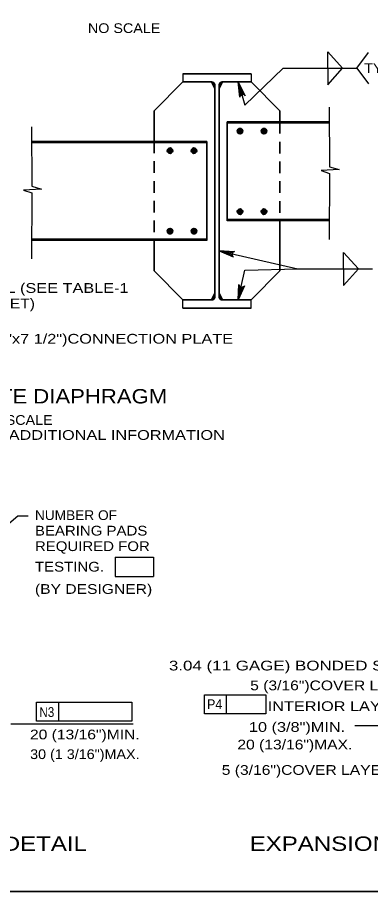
# Model space of a CAD drawing. Extents: x -11 to 79, y -154 to 0.
# Drawn here: x 41.74 to 46.09, y -65.25 to -54.48 of the extents above; entities that cross this region are included whole.
import ezdxf
from ezdxf.enums import TextEntityAlignment as Align

# ---------------------------------------------------------------- set-up
doc = ezdxf.new("R2010")
doc.units = 0
doc.header["$LTSCALE"] = 0.048
doc.linetypes.add('MEDIUM_DASHED', pattern=[4.5, 3, -1.5])
for name, color, linetype, lineweight in [('1', 7, 'Continuous', 25), ('2', 7, 'Continuous', 35), ('3', 7, 'Continuous', 25), ('4', 7, 'Continuous', 25), ('5', 7, 'Continuous', 25)]:
    doc.layers.add(name, color=color, linetype=linetype, lineweight=lineweight)

msp = doc.modelspace()

# ---------------------------------------------------------------- hatches: boundary and pattern name
at = {"layer": '3'}
for points in [[(44.47558, -55.394), (44.514, -55.38283), (44.46133, -55.27317)], [(44.33958, -57.40242), (44.3485, -57.36342), (44.22708, -57.35617)], [(44.50725, -57.84633), (44.46825, -57.8375), (44.46133, -57.959)]]:
    msp.add_hatch(color=256, dxfattribs=at).paths.add_polyline_path(points)

# ---------------------------------------------------------------- linework, layer by layer
at = {"layer": '1', "lineweight": 35}
msp.add_lwpolyline([(35.75, -65.25), (67.25, -65.25), (67.25, -44.75), (35.75, -44.75)], close=True, dxfattribs=at)
at = {"layer": '2', "lineweight": 25}
msp.add_line((41.7445, -60.62092), (41.875, -60.62092), dxfattribs=at)
at = {"layer": '3'}
for p, q in [((45.56592, -54.9), (45.7475, -55.10333)), ((45.56592, -55.10333), (45.56592, -54.9)), ((45.9225, -55.10333), (46.06517, -54.90975)), ((44.54433, -55.55942), (45.01442, -55.10333)), ((45.01442, -55.10333), (45.9225, -55.10333)), ((45.56592, -55.30675), (45.7475, -55.10333)), ((45.56592, -55.10333), (45.56592, -55.30675)), ((45.9225, -55.10333), (46.06517, -55.29692)), ((44.46133, -55.27317), (44.54433, -55.55942)), ((45.58225, -55.584), (45.58467, -56.31817)), ((41.91508, -55.82458), (41.9175, -56.55875)), ((45.58467, -56.31817), (45.705, -56.35342)), ((45.705, -56.35342), (45.48417, -56.36558)), ((45.48417, -56.36558), (45.58458, -56.4)), ((45.58458, -56.4), (45.57975, -57.21425)), ((42.03783, -56.594), (41.817, -56.60617)), ((41.817, -56.60617), (41.9175, -56.6405)), ((41.9175, -56.6405), (41.91258, -57.45483)), ((41.9175, -56.55875), (42.03783, -56.594)), ((44.22708, -57.35617), (45.19417, -57.57725)), ((45.7595, -57.37392), (45.941, -57.57725)), ((45.7595, -57.57725), (45.7595, -57.37392)), ((44.46133, -57.959), (44.54433, -57.59108)), ((44.54433, -57.59108), (45.19417, -57.57725)), ((45.19417, -57.57725), (46.11608, -57.57725)), ((41.20258, -61.08083), (41.74458, -60.62092)), ((42.94358, -61.12983), (43.41533, -61.12983)), ((42.94358, -61.12983), (42.94358, -61.36608)), ((43.41533, -61.12983), (43.41533, -61.36608)), ((42.94358, -61.36608), (43.41533, -61.36608)), ((44.04408, -62.825), (44.80042, -62.825)), ((44.04408, -63.06117), (44.04408, -62.825)), ((44.31792, -63.06117), (44.31792, -62.825)), ((44.80042, -62.825), (44.80042, -63.06117)), ((41.97558, -62.91542), (43.15142, -62.91542)), ((41.97558, -63.15158), (41.97558, -62.91542)), ((42.24942, -63.15158), (42.24942, -62.91542)), ((43.15142, -62.91542), (43.15142, -63.15158)), ((44.80042, -63.06117), (44.04408, -63.06117)), ((41.66075, -63.18442), (43.167, -63.18442)), ((43.15142, -63.15158), (41.97558, -63.15158))]:
    msp.add_line(p, q, dxfattribs=at)
for points in [[(44.47558, -55.394), (44.514, -55.38283), (44.46133, -55.27317)], [(44.33958, -57.40242), (44.3485, -57.36342), (44.22708, -57.35617)], [(44.50725, -57.84633), (44.46825, -57.8375), (44.46133, -57.959)]]:
    msp.add_lwpolyline(points, close=True, dxfattribs=at)
for points in [[(44.46133, -55.27317), (44.54683, -55.4425), (44.53325, -55.43142), (44.51917, -55.42783), (44.50658, -55.42925), (44.49517, -55.43475), (44.48525, -55.44533), (44.47967, -55.46192), (44.46133, -55.27317), (44.48525, -55.44533), (44.49517, -55.43475), (44.46133, -55.27317), (44.50658, -55.42925), (44.51917, -55.42783), (44.46133, -55.27317), (44.53325, -55.43142)], [(44.22708, -57.35617), (44.41658, -57.36367), (44.40042, -57.37017), (44.39033, -57.38067), (44.3855, -57.39242), (44.38483, -57.40508), (44.38925, -57.41892), (44.401, -57.43175), (44.22708, -57.35617), (44.38925, -57.41892), (44.38483, -57.40508), (44.22708, -57.35617), (44.3855, -57.39242), (44.39033, -57.38067), (44.22708, -57.35617), (44.40042, -57.37017)], [(45.7595, -57.57725), (45.7595, -57.78067), (45.941, -57.57725)], [(44.46133, -57.959), (44.46825, -57.7695), (44.47483, -57.78567), (44.48533, -57.79567), (44.49708, -57.8005), (44.50975, -57.80117), (44.52358, -57.79667), (44.53642, -57.78483), (44.46133, -57.959), (44.52358, -57.79667), (44.50975, -57.80117), (44.46133, -57.959), (44.49708, -57.8005), (44.48533, -57.79567), (44.46133, -57.959), (44.47483, -57.78567)]]:
    msp.add_lwpolyline(points, dxfattribs=at)
at = {"layer": '4', "lineweight": 35}
for p, q in [((44.61883, -55.17317), (43.78025, -55.17317)), ((43.78025, -55.27317), (43.42392, -55.6295)), ((44.13642, -55.27317), (43.78025, -55.27317)), ((44.13258, -55.27317), (44.172, -55.35192)), ((44.172, -55.30875), (44.172, -57.92342)), ((44.2665, -55.27317), (44.22708, -55.35192)), ((44.22708, -55.30875), (44.22708, -57.92342)), ((44.61883, -55.27317), (44.26267, -55.27317)), ((44.61883, -55.27317), (44.97508, -55.6295)), ((43.42392, -55.6295), (43.42392, -56.00583)), ((44.97508, -55.6295), (44.97508, -55.76533)), ((44.3255, -55.76533), (44.3255, -56.98575)), ((44.07358, -56.00583), (44.07358, -57.22633)), ((44.97508, -56.98575), (44.97508, -57.60267)), ((43.42392, -57.22633), (43.42392, -57.60267)), ((43.42392, -57.60267), (43.78025, -57.959)), ((44.61883, -57.959), (44.97508, -57.60267)), ((44.13258, -57.959), (44.172, -57.88025)), ((44.2665, -57.959), (44.22708, -57.88025)), ((44.13642, -57.959), (43.78025, -57.959)), ((44.61883, -57.959), (44.26267, -57.959)), ((44.61883, -58.059), (43.78025, -58.059))]:
    msp.add_line(p, q, dxfattribs=at)
at = {"layer": '4', "linetype": 'MEDIUM_DASHED', "lineweight": 35}
for p, q in [((44.97508, -55.76533), (44.97508, -56.98575)), ((43.42392, -56.00583), (43.42392, -57.22633))]:
    msp.add_line(p, q, dxfattribs=at)
at = {"layer": '4', "lineweight": 35}
for centre, radius in [((44.48297, -55.87948), 0.03333), ((44.48297, -55.87948), 0.025), ((44.48297, -55.87948), 0.01667), ((44.48297, -55.87948), 0.00833), ((44.77824, -55.87948), 0.03333), ((44.77824, -55.87948), 0.025), ((44.77824, -55.87948), 0.01667), ((44.77824, -55.87948), 0.00833), ((43.62076, -56.12003), 0.03333), ((43.62076, -56.12003), 0.025), ((43.62076, -56.12003), 0.01667), ((43.62076, -56.12003), 0.00833), ((43.91604, -56.12003), 0.03333), ((43.91604, -56.12003), 0.025), ((43.91604, -56.12003), 0.01667), ((43.91604, -56.12003), 0.00833), ((44.48297, -56.8716), 0.03333), ((44.48297, -56.8716), 0.025), ((44.48297, -56.8716), 0.01667), ((44.48297, -56.8716), 0.00833), ((44.77824, -56.8716), 0.03333), ((44.77824, -56.8716), 0.025), ((44.77824, -56.8716), 0.01667), ((44.77824, -56.8716), 0.00833), ((43.62076, -57.11215), 0.03333), ((43.62076, -57.11215), 0.025), ((43.91604, -57.11215), 0.03333), ((43.91604, -57.11215), 0.025), ((43.62076, -57.11215), 0.01667), ((43.62076, -57.11215), 0.00833), ((43.91604, -57.11215), 0.01667), ((43.91604, -57.11215), 0.00833)]:
    msp.add_circle(centre, radius, dxfattribs=at)
for centre, start, end in [((44.13637, -55.30875), 0, 90), ((44.26264, -55.30875), 90, 180), ((44.13637, -57.92342), 270, 0), ((44.26264, -57.92342), 180, 270)]:
    msp.add_arc(centre, 0.03558, start, end, dxfattribs=at)
at = {"layer": '5'}
for p, q in [((43.78025, -55.17317), (43.78025, -55.27317)), ((44.61883, -55.17317), (44.61883, -55.27317)), ((45.58283, -55.76533), (44.3255, -55.76533)), ((45.58292, -55.78108), (44.3255, -55.78108)), ((44.07358, -56.00583), (41.91567, -56.00583)), ((44.07358, -56.02158), (41.91575, -56.02158)), ((45.58125, -56.97), (44.3255, -56.97)), ((45.58108, -56.98575), (44.3255, -56.98575)), ((44.07358, -57.22633), (41.914, -57.22633)), ((44.07358, -57.21058), (41.91408, -57.21058)), ((43.78025, -58.059), (43.78025, -57.959)), ((44.61883, -58.059), (44.61883, -57.959)), ((47.11083, -63.20667), (45.89942, -63.20667))]:
    msp.add_line(p, q, dxfattribs=at)

# ---------------------------------------------------------------- texts
at = {"layer": '3'}
for s, width, p in [('NO SCALE', 1.1, (42.60917, -54.67008)), ('TYP.', 1.1, (46.0125, -55.16342)), ('CHANNEL (SEE TABLE-1', 1.25, (40.7585, -57.87233)), ('THIS SHEET)', 1.2, (40.7585, -58.0635)), ('12x190 (1/2"x7 1/2")CONNECTION PLATE', 1.25, (40.54283, -58.49792)), ('NUMBER OF', 1.05, (41.95667, -60.67192)), ('BEARING PADS', 1.15, (41.95667, -60.86317)), ('REQUIRED FOR', 1.15, (41.95667, -61.05433)), ('TESTING.', 1.15, (41.95667, -61.307)), ('(BY DESIGNER)', 1.2, (41.95667, -61.582))]:
    msp.add_text(s, height=0.12, dxfattribs=dict(at, width=width)).set_placement(p)
for s, height, width, p in [('INTERMEDIATE DIAPHRAGM', 0.1772, 1.15, (41.70892, -59.23517)), ('NO SCALE', 0.12, 1.1, (41.72837, -59.49892)), ('REFER TO BC-754M FOR ADDITIONAL INFORMATION', 0.12, 1.25, (41.73871, -59.68375)), ('3.04 (11 GAGE) BONDED STEEL LAMINATE', 0.12, 1.3, (45.73992, -62.52567)), ('5 (3/16")COVER LAYER', 0.12, 1.2, (45.65908, -62.76983)), ('P4', 0.12, 0.95, (44.17046, -63.00183)), ('INTERIOR LAYER(S)', 0.12, 1.25, (45.79329, -63.0255)), ('N3', 0.12, 0.9, (42.10271, -63.0985)), ('10 (3/8")MIN.', 0.12, 1.25, (45.18563, -63.2825)), ('20 (13/16")MIN.', 0.12, 1.2, (42.57137, -63.37483)), ('20 (13/16")MAX.', 0.12, 1.2, (45.15863, -63.49875)), ('30 (1 3/16")MAX.', 0.12, 1.1, (42.57137, -63.6175)), ('5 (3/16")COVER LAYER', 0.12, 1.2, (45.30867, -63.81217)), ('FIXED END BEARING PAD DETAIL', 0.1772, 1.25, (40.19425, -64.749)), ('EXPANSION END BEARING PAD DETAIL', 0.1772, 1.25, (47.43287, -64.749))]:
    msp.add_text(s, height=height, dxfattribs=dict(at, width=width)).set_placement(p, align=Align.CENTER)

doc.saveas('drawing.dxf')
